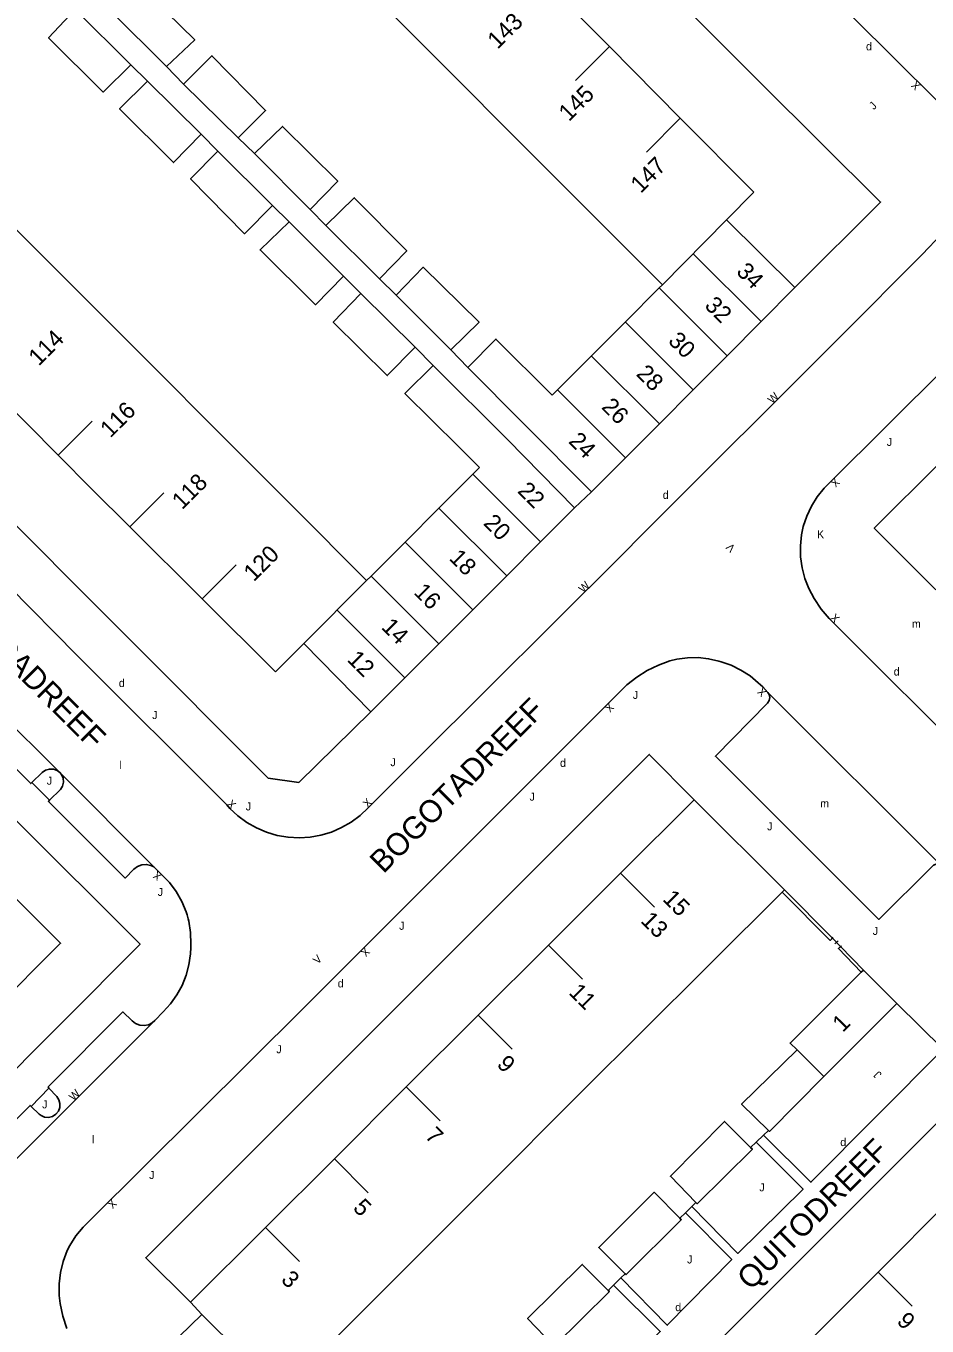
# Model space of a CAD drawing. Extents: x 134999 to 136502, y 457398 to 459002.
# Drawn here: x 135130.2 to 135186.5, y 458866.1 to 458947.3 of the extents above; entities that cross this region are included whole.
import ezdxf

# ---------------------------------------------------------------- set-up
doc = ezdxf.new("R2010")
doc.units = 0
for name, color, linetype in [('RI_DGTB_15', 7, 'Continuous'), ('RI_DGTB_2', 7, 'Continuous'), ('RI_DGTB_23', 7, 'Continuous'), ('RI_DGTB_29', 7, 'Continuous'), ('RI_DGTB_3', 7, 'Continuous'), ('RI_DGTB_30', 7, 'Continuous'), ('RI_DGTB_31', 7, 'Continuous'), ('RI_DGTB_35', 7, 'Continuous'), ('RI_DGTB_36', 7, 'Continuous'), ('RI_DGTB_37', 7, 'Continuous'), ('RI_DGTB_4', 7, 'Continuous'), ('RI_DGTB_43', 7, 'Continuous'), ('RI_DGTB_53', 7, 'Continuous'), ('RI_DGTB_54', 7, 'Continuous'), ('RI_DGTB_6', 7, 'Continuous')]:
    doc.layers.add(name, color=color, linetype=linetype)

msp = doc.modelspace()

# ---------------------------------------------------------------- linework, layer by layer
at = {"layer": 'RI_DGTB_15'}
for p, q in [((135166.634, 458946.031), (135164.513, 458943.91)), ((135171.065, 458941.568), (135168.944, 458939.447)), ((135176.112, 458928.85), (135171.851, 458933.098)), ((135173.994, 458926.724), (135169.735, 458930.97)), ((135171.876, 458924.598), (135167.619, 458928.842)), ((135169.758, 458922.472), (135165.503, 458926.714)), ((135167.64, 458920.346), (135163.387, 458924.586)), ((135132.192, 458920.518), (135134.315, 458922.638)), ((135162.339, 458915.094), (135158.11, 458919.323)), ((135136.671, 458916.032), (135138.794, 458918.152)), ((135160.22, 458912.97), (135155.989, 458917.2)), ((135158.101, 458910.846), (135153.868, 458915.078)), ((135141.183, 458911.533), (135143.306, 458913.653)), ((135155.982, 458908.722), (135151.747, 458912.955)), ((135153.863, 458906.598), (135149.627, 458910.833)), ((135167.338, 458894.403), (135169.457, 458892.28)), ((135162.83, 458889.905), (135164.949, 458887.782)), ((135158.442, 458885.529), (135160.561, 458883.406)), ((135178.365, 458883.356), (135180.043, 458881.686)), ((135153.947, 458881.044), (135156.066, 458878.921)), ((135149.452, 458876.559), (135151.571, 458874.436)), ((135145.144, 458872.26), (135147.263, 458870.137)), ((135183.423, 458869.475), (135185.547, 458867.356))]:
    msp.add_line(p, q, dxfattribs=at)
for points in [[(135173.955, 458935.212), (135169.959, 458931.141)], [(135147.548, 458908.751), (135151.465, 458912.673)], [(135146.116, 458861.925), (135141.162, 458866.834)]]:
    msp.add_lwpolyline(points, dxfattribs=at)
at = {"layer": 'RI_DGTB_2'}
msp.add_lwpolyline([(135128.086, 458885.776), (135132.341, 458890.021), (135126.411, 458895.961), (135123.841, 458893.401), (135122.921, 458894.321), (135121.231, 458892.631), (135122.151, 458891.711)], dxfattribs=at)
at = {"layer": 'RI_DGTB_23'}
msp.add_line((135164.458, 458917.218), (135165.519, 458918.219), dxfattribs=at)
at = {"layer": 'RI_DGTB_3'}
for p, q in [((135171.065, 458941.568), (135166.634, 458946.031)), ((135175.655, 458936.943), (135171.065, 458941.568)), ((135132.192, 458920.518), (135127.777, 458924.962)), ((135141.183, 458911.533), (135136.671, 458916.032)), ((135145.765, 458906.967), (135141.183, 458911.533)), ((135167.339, 458894.403), (135171.924, 458898.978)), ((135162.83, 458889.905), (135167.339, 458894.403)), ((135158.443, 458885.528), (135162.83, 458889.905)), ((135153.948, 458881.043), (135158.443, 458885.528)), ((135149.452, 458876.559), (135153.948, 458881.043)), ((135145.143, 458872.26), (135149.452, 458876.559)), ((135140.462, 458867.589), (135145.143, 458872.26))]:
    msp.add_line(p, q, dxfattribs=at)
for points in [[(135162.313, 458950.365), (135164.527, 458948.154), (135166.634, 458946.031)], [(135190.874, 458908.27), (135183.185, 458915.954), (135191.394, 458924.115)], [(135136.671, 458916.032), (135134.308, 458918.387), (135132.192, 458920.518)]]:
    msp.add_lwpolyline(points, dxfattribs=at)
at = {"layer": 'RI_DGTB_31'}
for p, q in [((135131.661, 458898.961), (135130.551, 458900.061)), ((135130.501, 458879.821), (135131.621, 458880.961))]:
    msp.add_line(p, q, dxfattribs=at)
at = {"layer": 'RI_DGTB_4'}
for p, q in [((135156.564, 458944.56), (135152.081, 458949.05)), ((135160.942, 458940.174), (135156.564, 458944.56)), ((135165.331, 458935.777), (135160.942, 458940.174)), ((135173.955, 458935.212), (135175.655, 458936.943)), ((135169.95, 458931.15), (135165.331, 458935.777)), ((135133.47, 458930.711), (135129.077, 458935.115)), ((135178.23, 458930.976), (135173.955, 458935.212)), ((135137.894, 458926.276), (135133.47, 458930.711)), ((135167.632, 458928.829), (135169.753, 458930.952)), ((135169.753, 458930.952), (135169.95, 458931.15)), ((135178.23, 458930.976), (135176.112, 458928.85)), ((135165.511, 458926.706), (135167.632, 458928.829)), ((135176.112, 458928.85), (135173.994, 458926.724)), ((135163.39, 458924.583), (135165.511, 458926.706)), ((135173.994, 458926.724), (135171.875, 458924.599)), ((135142.371, 458921.788), (135137.894, 458926.276)), ((135163.054, 458924.247), (135163.39, 458924.583)), ((135171.875, 458924.599), (135169.757, 458922.473)), ((135169.757, 458922.473), (135167.639, 458920.347)), ((135146.871, 458917.277), (135142.371, 458921.788)), ((135164.458, 458917.218), (135160.263, 458921.478)), ((135158.11, 458919.323), (135155.989, 458917.2)), ((135151.465, 458912.673), (135146.871, 458917.277)), ((135155.989, 458917.2), (135153.868, 458915.078)), ((135162.339, 458915.094), (135164.458, 458917.218)), ((135153.868, 458915.078), (135151.747, 458912.955)), ((135160.219, 458912.971), (135162.339, 458915.094)), ((135151.465, 458912.673), (135151.747, 458912.955)), ((135158.1, 458910.847), (135160.219, 458912.971)), ((135155.981, 458908.723), (135158.1, 458910.847)), ((135147.547, 458908.752), (135145.765, 458906.967)), ((135151.739, 458904.472), (135147.547, 458908.752)), ((135153.862, 458906.599), (135155.981, 458908.723)), ((135151.739, 458904.472), (135153.862, 458906.599)), ((135171.924, 458898.978), (135177.568, 458893.346)), ((135177.426, 458893.205), (135172.968, 458888.768)), ((135177.568, 458893.346), (135177.426, 458893.205)), ((135172.968, 458888.768), (135168.455, 458884.274)), ((135182.502, 458888.343), (135182.357, 458888.205)), ((135184.591, 458886.256), (135182.502, 458888.343)), ((135180.043, 458881.686), (135184.591, 458886.256)), ((135164.064, 458879.896), (135159.577, 458875.403)), ((135159.577, 458875.403), (135155.09, 458870.911)), ((135183.422, 458869.476), (135187.822, 458873.894)), ((135155.09, 458870.911), (135150.792, 458866.607)), ((135178.937, 458864.973), (135183.422, 458869.476)), ((135141.162, 458866.834), (135140.462, 458867.589)), ((135139.041, 458864.768), (135141.162, 458866.834)), ((135150.792, 458866.607), (135146.194, 458862.003))]:
    msp.add_line(p, q, dxfattribs=at)
for points in [[(135161.285, 458922.475), (135165.519, 458918.219)], [(135165.519, 458918.219), (135167.639, 458920.347)], [(135158.522, 458919.735), (135158.11, 458919.323)], [(135182.357, 458888.205), (135177.924, 458883.779), (135178.365, 458883.356)], [(135168.455, 458884.274), (135165.232, 458881.066), (135164.064, 458879.896)]]:
    msp.add_lwpolyline(points, dxfattribs=at)
at = {"layer": 'RI_DGTB_53'}
for p, q in [((135132.291, 458900.685), (135127.146, 458905.798)), ((135138.169, 458894.794), (135132.291, 458900.685))]:
    msp.add_line(p, q, dxfattribs=at)
for points in [[(135130.551, 458900.061), (135130.481, 458899.991), (135126.511, 458903.951), (135127.081, 458904.561), (135127.233, 458904.802), (135127.313, 458905.076), (135127.314, 458905.362), (135127.236, 458905.636), (135127.146, 458905.798)], [(135121.165, 458901.236), (135123.611, 458903.671), (135129.442, 458897.801), (135137.311, 458889.961), (135122.711, 458875.311), (135114.461, 458867.111), (135113.76, 458867.817)], [(135130.551, 458900.061), (135131.201, 458900.681), (135131.405, 458900.825), (135131.644, 458900.897), (135131.893, 458900.89), (135132.127, 458900.806), (135132.291, 458900.685)], [(135131.661, 458898.961), (135132.331, 458899.621), (135132.462, 458899.833), (135132.519, 458900.075), (135132.498, 458900.323), (135132.399, 458900.551), (135132.291, 458900.685)], [(135138.169, 458894.794), (135137.978, 458894.884), (135137.701, 458894.939), (135137.419, 458894.915), (135137.156, 458894.813), (135136.931, 458894.641), (135136.381, 458894.091), (135131.581, 458898.881), (135131.661, 458898.961)], [(135138.169, 458894.794), (135139.161, 458893.811), (135139.573, 458893.242), (135139.917, 458892.631), (135140.189, 458891.984), (135140.251, 458891.801), (135140.321, 458891.551)], [(135140.481, 458889.961), (135140.481, 458889.761), (135140.46, 458889.347), (135140.362, 458888.675), (135140.185, 458888.019), (135139.933, 458887.388), (135139.608, 458886.791), (135139.216, 458886.236), (135138.761, 458885.731), (135138.231, 458885.201)], [(135138.231, 458885.201), (135138.075, 458885.056), (135137.832, 458884.926), (135137.563, 458884.872), (135137.29, 458884.897), (135137.036, 458885), (135136.821, 458885.171), (135136.241, 458885.731), (135131.571, 458881.041), (135131.621, 458880.961)], [(135130.501, 458879.821), (135131.011, 458879.341), (135131.122, 458879.257), (135131.351, 458879.16), (135131.599, 458879.14), (135131.84, 458879.2), (135132.051, 458879.333), (135132.208, 458879.525), (135132.297, 458879.757), (135132.309, 458880.006), (135132.241, 458880.245), (135132.101, 458880.451), (135131.621, 458880.961)], [(135130.501, 458879.821), (135130.441, 458879.891), (135122.731, 458872.201), (135122.801, 458872.131)]]:
    msp.add_lwpolyline(points, dxfattribs=at)
at = {"layer": 'RI_DGTB_54'}
for p, q in [((135136.734, 458944.887), (135137.773, 458943.863)), ((135140.027, 458943.684), (135138.97, 458944.778)), ((135141.122, 458940.562), (135142.179, 458939.506)), ((135144.465, 458939.346), (135143.444, 458940.327)), ((135145.578, 458936.11), (135146.623, 458935.092)), ((135148.927, 458934.856), (135147.945, 458935.855)), ((135150.022, 458931.696), (135151.099, 458930.602)), ((135153.315, 458930.512), (135152.27, 458931.525)), ((135168.705, 458915.578), (135181.107, 458927.963)), ((135154.51, 458927.25), (135155.618, 458926.111)), ((135157.789, 458925.99), (135156.732, 458927.092)), ((135167.42, 458914.271), (135168.705, 458915.578)), ((135154.762, 458901.69), (135167.42, 458914.271)), ((135176.541, 458905.674), (135187.393, 458894.854)), ((135177.568, 458893.346), (135180.57, 458890.335)), ((135180.623, 458890.386), (135180.518, 458890.284)), ((135181.079, 458889.81), (135180.57, 458890.335)), ((135181.079, 458889.81), (135180.57, 458890.335)), ((135180.929, 458890.174), (135180.719, 458889.971)), ((135181.131, 458889.861), (135181.027, 458889.759)), ((135181.079, 458889.81), (135182.502, 458888.343)), ((135138.231, 458885.201), (135118.231, 458865.191)), ((135175.812, 458877.596), (135175.462, 458877.26)), ((135176.257, 458878.028), (135175.812, 458877.596)), ((135176.57, 458878.323), (135176.257, 458878.028)), ((135171.782, 458873.573), (135171.387, 458873.185)), ((135172.042, 458873.828), (135171.782, 458873.573)), ((135171.387, 458873.185), (135171.032, 458872.836)), ((135167.356, 458869.109), (135166.894, 458868.658)), ((135167.629, 458869.375), (135167.356, 458869.109)), ((135166.894, 458868.658), (135166.559, 458868.331))]:
    msp.add_line(p, q, dxfattribs=at)
for points in [[(135178.23, 458930.976), (135183.582, 458936.315), (135176.092, 458943.743), (135167.199, 458952.658), (135166.753, 458953.131), (135162.706, 458957.134), (135143.277, 458976.61), (135139.676, 458973.033), (135139.623, 458972.98)], [(135089.372, 458952.089), (135103.241, 458938.248), (135124.813, 458916.656), (135133.392, 458908), (135142.727, 458898.659), (135142.924, 458898.443), (135143.428, 458897.973), (135143.983, 458897.564), (135144.582, 458897.222), (135145.217, 458896.952), (135145.878, 458896.757), (135146.558, 458896.64), (135147.246, 458896.603), (135147.935, 458896.645), (135148.613, 458896.767), (135149.273, 458896.966), (135149.906, 458897.241), (135150.502, 458897.587), (135151.055, 458897.999), (135151.556, 458898.473), (135154.762, 458901.69)], [(135181.107, 458927.963), (135186.182, 458933.054), (135187.414, 458934.327), (135187.625, 458934.623), (135188.042, 458935.305), (135188.388, 458936.025), (135188.661, 458936.777), (135188.857, 458937.551), (135188.975, 458938.342), (135188.933, 458938.887), (135188.809, 458939.588), (135188.606, 458940.272), (135188.329, 458940.928), (135187.98, 458941.549), (135187.563, 458942.127), (135187.084, 458942.655), (135179.255, 458950.446)], [(135108.541, 458941.21), (135106.512, 458939.233), (135109.543, 458936.166), (135145.322, 458900.331), (135147.232, 458900.06), (135151.739, 458904.472)], [(135191.295, 458929.637), (135180.379, 458918.779), (135180.049, 458918.44), (135179.621, 458917.903), (135179.258, 458917.321), (135178.966, 458916.7), (135178.748, 458916.05), (135178.641, 458915.53), (135178.573, 458914.846), (135178.585, 458914.159), (135178.677, 458913.478), (135178.847, 458912.813), (135179.093, 458912.171), (135179.423, 458911.544), (135179.866, 458910.897), (135180.372, 458910.298), (135189.799, 458900.884)], [(135176.541, 458905.674), (135176.214, 458906.027), (135175.941, 458906.29), (135175.423, 458906.721), (135174.858, 458907.087), (135174.253, 458907.384), (135173.618, 458907.607), (135173.476, 458907.646), (135172.831, 458907.795), (135172.172, 458907.864), (135171.51, 458907.854), (135170.854, 458907.765), (135170.42, 458907.66), (135169.694, 458907.393), (135169, 458907.052), (135168.344, 458906.641), (135167.735, 458906.165), (135167.174, 458905.625), (135147.488, 458885.916), (135134.26, 458872.782), (135133.753, 458872.288), (135133.304, 458871.74), (135132.92, 458871.145), (135132.749, 458870.821), (135132.511, 458870.146), (135132.35, 458869.449), (135132.267, 458868.737), (135132.265, 458868.022), (135132.312, 458867.51), (135132.484, 458866.72), (135132.734, 458865.95)], [(135187.393, 458894.854), (135187.239, 458894.947), (135187.06, 458894.964), (135186.891, 458894.903), (135186.773, 458894.789), (135183.478, 458891.51), (135173.261, 458901.703), (135176.507, 458905.009), (135176.616, 458905.174), (135176.653, 458905.369), (135176.609, 458905.563), (135176.541, 458905.674)], [(135171.924, 458898.978), (135169.121, 458901.81), (135137.662, 458870.37), (135140.462, 458867.589)], [(135177.426, 458893.205), (135180.428, 458890.194), (135180.57, 458890.335)], [(135140.481, 458889.961), (135140.457, 458890.682), (135140.354, 458891.395), (135140.321, 458891.551)], [(135182.357, 458888.205), (135180.948, 458889.685), (135181.079, 458889.81)], [(135184.591, 458886.256), (135187.494, 458883.409), (135179.229, 458875.087), (135176.257, 458878.028)], [(135192.399, 458878.469), (135189.546, 458881.245), (135158.146, 458849.833), (135160.973, 458846.985)], [(135175.812, 458877.596), (135178.735, 458874.66), (135174.665, 458870.638), (135171.782, 458873.573)], [(135171.387, 458873.185), (135174.28, 458870.255), (135170.246, 458866.156), (135167.356, 458869.109)], [(135166.894, 458868.658), (135169.811, 458865.766), (135165.752, 458861.706), (135162.865, 458864.645)]]:
    msp.add_lwpolyline(points, dxfattribs=at)
at = {"layer": 'RI_DGTB_6'}
for p, q in [((135133.266, 458948.352), (135136.734, 458944.887)), ((135138.97, 458944.778), (135135.47, 458948.276)), ((135137.773, 458943.863), (135141.122, 458940.562)), ((135143.444, 458940.327), (135140.027, 458943.684)), ((135142.179, 458939.506), (135145.578, 458936.11)), ((135147.945, 458935.855), (135144.465, 458939.346)), ((135146.623, 458935.092), (135150.022, 458931.696)), ((135152.27, 458931.525), (135148.927, 458934.856)), ((135151.099, 458930.602), (135154.51, 458927.25)), ((135156.732, 458927.092), (135153.315, 458930.512)), ((135155.618, 458926.111), (135160.263, 458921.478)), ((135161.285, 458922.475), (135157.789, 458925.99))]:
    msp.add_line(p, q, dxfattribs=at)
for points in [[(135138.97, 458944.778), (135140.726, 458946.464), (135137.175, 458949.962), (135135.47, 458948.276)], [(135136.734, 458944.887), (135135.016, 458943.188), (135131.598, 458946.571), (135133.266, 458948.352)], [(135143.444, 458940.327), (135145.158, 458942.045), (135141.803, 458945.459), (135140.027, 458943.684)], [(135141.122, 458940.562), (135139.41, 458938.781), (135136.029, 458942.138), (135137.773, 458943.863)], [(135147.945, 458935.855), (135149.665, 458937.624), (135146.202, 458941.045), (135144.465, 458939.346)], [(135145.578, 458936.11), (135143.827, 458934.341), (135140.466, 458937.769), (135142.179, 458939.506)], [(135152.27, 458931.525), (135153.97, 458933.275), (135150.697, 458936.586), (135148.927, 458934.856)], [(135150.022, 458931.696), (135148.278, 458929.908), (135144.809, 458933.33), (135146.623, 458935.092)], [(135156.732, 458927.092), (135158.495, 458928.816), (135154.996, 458932.243), (135153.315, 458930.512)], [(135154.51, 458927.25), (135152.759, 458925.475), (135149.386, 458928.807), (135151.099, 458930.602)], [(135163.054, 458924.247), (135159.546, 458927.759), (135157.789, 458925.99)], [(135158.522, 458919.735), (135157.233, 458921.023), (135153.861, 458924.367), (135155.618, 458926.111)], [(135178.365, 458883.356), (135174.89, 458879.971), (135176.57, 458878.323)], [(135180.043, 458881.686), (135176.634, 458878.26), (135176.57, 458878.323)], [(135175.462, 458877.26), (135173.826, 458878.888), (135170.447, 458875.463), (135172.042, 458873.828)], [(135175.462, 458877.26), (135175.576, 458877.146), (135172.121, 458873.747), (135172.042, 458873.828)], [(135171.032, 458872.836), (135169.44, 458874.462), (135165.971, 458871.001), (135167.629, 458869.375)], [(135171.032, 458872.836), (135171.12, 458872.746), (135167.683, 458869.322), (135167.629, 458869.375)], [(135166.559, 458868.331), (135164.944, 458869.956), (135161.528, 458866.576), (135163.128, 458864.906)], [(135166.559, 458868.331), (135166.638, 458868.252), (135163.183, 458864.847), (135163.128, 458864.906)]]:
    msp.add_lwpolyline(points, dxfattribs=at)

# ---------------------------------------------------------------- texts
at = {"layer": 'RI_DGTB_29'}
for p in [(135182.668, 458945.797), (135169.968, 458917.776), (135184.398, 458906.741), (135135.986, 458906.024), (135163.55, 458901.036), (135149.662, 458887.259), (135181.061, 458877.346), (135170.751, 458867.036)]:
    msp.add_text('d', height=0.5, dxfattribs=at).set_placement(p)
at = {"layer": 'RI_DGTB_30'}
for s, height, rotation, p in [('X', 0.5, 135.03244, (135186.119, 458943.616)), ('W', 0.5, 44.97509, (135176.823, 458923.685)), ('X', 0.5, 224.86284, (135180.73, 458919.127)), ('V', 0.5, 135.03244, (135174.54, 458914.736)), ('W', 0.5, 44.97509, (135165.014, 458911.871)), ('X', 0.5, 315.03131, (135180.395, 458910.306)), ('X', 0.5, 135.00943, (135176.509, 458905.725)), ('X', 0.5, 225.1943, (135166.62, 458905.067)), ('X', 0.5, 314.74399, (135142.693, 458898.68)), ('X', 0.5, 44.97509, (135151.533, 458898.45)), ('X', 0.5, 142.76367, (135138.718, 458894.28)), ('X', 0.499, 225.02923, (135151.368, 458889.799)), ('V', 0.499, 45.02924, (135148.407, 458888.673)), ('W', 0.5, 45.03735, (135133.165, 458880.137)), ('X', 0.499, 224.83435, (135135.553, 458874.067))]:
    msp.add_text(s, height=height, rotation=rotation, dxfattribs=at).set_placement(p)
msp.add_text('K', height=0.5, dxfattribs=at).set_placement((135179.606, 458915.315))
at = {"layer": 'RI_DGTB_31'}
for rotation, p in [(45.14168, (135183.155, 458942.054)), (359.99973, (135131.481, 458899.922)), (359.99973, (135138.411, 458892.972)), (135.00943, (135183.685, 458881.852)), (359.99973, (135131.191, 458879.702))]:
    msp.add_text('J', height=0.5, rotation=rotation, dxfattribs=at).set_placement(p)
for p in [(135183.969, 458921.086), (135168.1, 458905.282), (135138.07, 458904.024), (135152.953, 458901.079), (135143.913, 458898.314), (135161.649, 458898.925), (135176.491, 458897.073), (135153.501, 458890.857), (135183.089, 458890.537), (135145.824, 458883.145), (135137.881, 458875.291), (135176.003, 458874.521), (135171.49, 458870.014)]:
    msp.add_text('J', height=0.5, dxfattribs=at).set_placement(p)
at = {"layer": 'RI_DGTB_35'}
for s, rotation, p in [('147', 44.9918, (135168.594, 458936.828)), ('34', 315.1057, (135174.508, 458931.912)), ('24', 315.1057, (135164.029, 458921.322)), ('22', 315.065, (135160.838, 458918.216)), ('120', 44.9593, (135144.418, 458912.567)), ('12', 315.0569, (135150.203, 458907.681)), ('15', 314.9349, (135169.907, 458892.73)), ('1', 45.3905, (135181.213, 458884.404))]:
    msp.add_text(s, height=1.054, rotation=rotation, dxfattribs=at).set_placement(p)
at = {"layer": 'RI_DGTB_36'}
for s, rotation, p in [('143', 44.9918, (135159.651, 458945.833)), ('145', 44.9918, (135164.103, 458941.311)), ('32', 315.1057, (135172.528, 458929.793)), ('114', 44.9593, (135130.976, 458926.031)), ('30', 315.1057, (135170.25, 458927.583)), ('28', 315.1057, (135168.255, 458925.531)), ('26', 315.1057, (135166.085, 458923.46)), ('116', 44.9593, (135135.456, 458921.542)), ('118', 44.9593, (135139.939, 458917.056)), ('20', 315.0569, (135158.71, 458916.2)), ('18', 315.065, (135156.569, 458914.01)), ('16', 315.0569, (135154.356, 458911.887)), ('14', 315.065, (135152.333, 458909.707)), ('13', 314.9349, (135168.54, 458891.369)), ('11', 314.9349, (135164.045, 458886.883)), ('9', 314.9349, (135159.55, 458882.399)), ('7', 314.9349, (135155.056, 458877.913)), ('5', 314.9349, (135150.56, 458873.428)), ('3', 314.9349, (135146.066, 458868.943)), ('9', 315.0488, (135184.538, 458866.347))]:
    msp.add_text(s, height=1.054, rotation=rotation, dxfattribs=at).set_placement(p)
at = {"layer": 'RI_DGTB_37'}
for s, rotation, p in [('COSTA RICADREEF', 314.98283, (135121.716, 458914.611)), ('BOGOTADREEF', 44.99515, (135152.513, 458894.322)), ('QUITODREEF', 44.97908, (135175.468, 458868.276))]:
    msp.add_text(s, height=1.4, rotation=rotation, dxfattribs=at).set_placement(p)
at = {"layer": 'RI_DGTB_43'}
for s, p in [('m', (135185.534, 458909.728)), ('l', (135136.026, 458900.902)), ('m', (135179.806, 458898.502)), ('l', (135134.3, 458877.508))]:
    msp.add_text(s, height=0.5, dxfattribs=at).set_placement(p)

doc.saveas('drawing.dxf')
